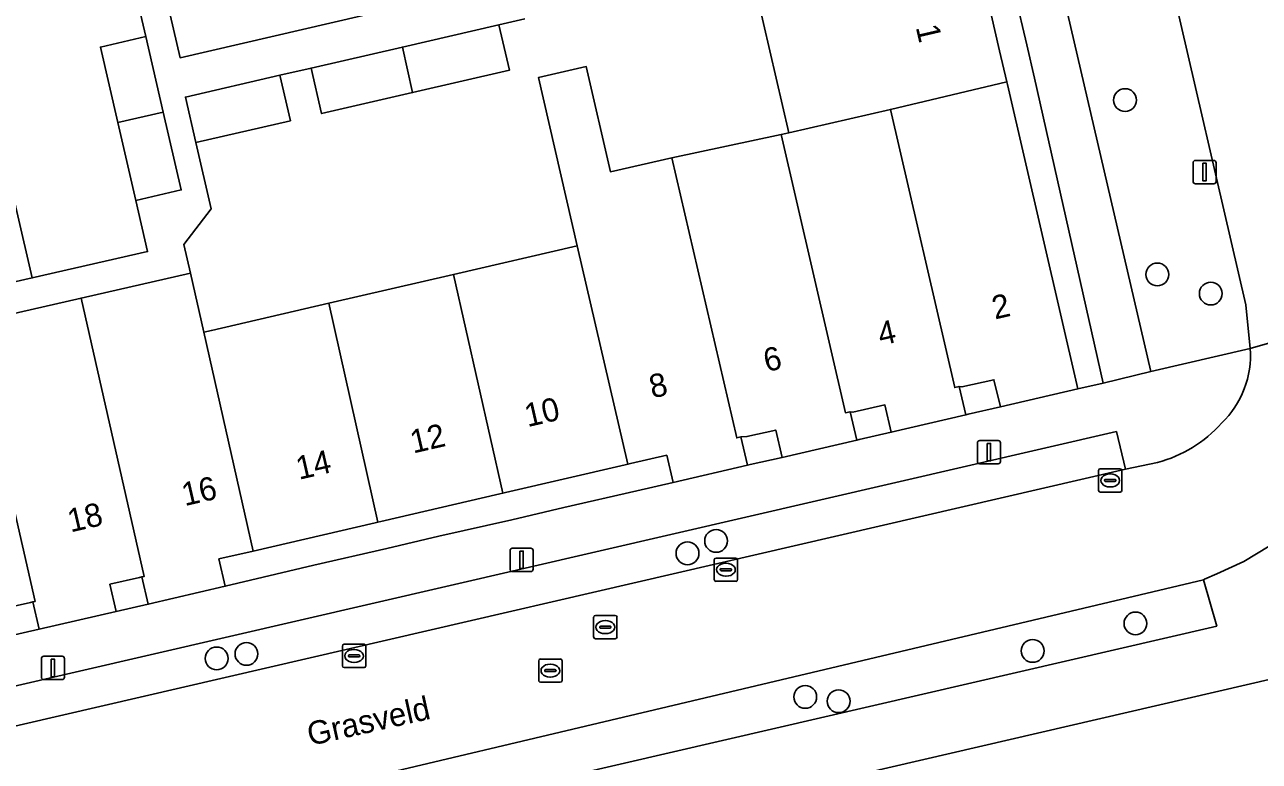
# Model space of a CAD drawing. Extents: x 156412 to 157779, y 382335 to 383768.
# Drawn here: x 157079.5 to 157132.5, y 383035.7 to 383067.3 of the extents above; entities that cross this region are included whole.
import ezdxf

# ---------------------------------------------------------------- set-up
doc = ezdxf.new("R2010")
doc.units = 0
for name, color, linetype in [('IMGEO_Berm_groen', 7, 'Continuous'), ('IMGEO_Boom', 7, 'Continuous'), ('IMGEO_Erf', 7, 'Continuous'), ('IMGEO_Fietspad_gesloten', 7, 'Continuous'), ('IMGEO_Kolk', 7, 'Continuous'), ('IMGEO_Lichtmast', 7, 'Continuous'), ('IMGEO_Openbare_ruimte_label', 7, 'Continuous'), ('IMGEO_Pand', 7, 'Continuous'), ('IMGEO_Pand_nummerreeks', 7, 'Continuous'), ('IMGEO_Parkeervlak_open', 7, 'Continuous'), ('IMGEO_Rijbaan_lokaal_gesloten', 7, 'Continuous'), ('IMGEO_Rioolput', 7, 'Continuous'), ('IMGEO_Voetpad_open', 7, 'Continuous')]:
    doc.layers.add(name, color=color, linetype=linetype)

msp = doc.modelspace()

# ---------------------------------------------------------------- linework, layer by layer
at = {"layer": 'IMGEO_Berm_groen'}
for points in [[(157134.668, 383046.231), (157133.887, 383045.692), (157132.892, 383044.965), (157131.807, 383044.306), (157130.652, 383043.778), (157130.127, 383043.549), (157130.075, 383043.523), (157130.648, 383041.534), (157069.138, 383027.297), (157007.744, 383013.169), (157007.809, 383012.863), (157007.932, 383012.29), (157010.107, 383012.383)], [(157025.431, 383014.337), (157134.445, 383039.6)]]:
    msp.add_lwpolyline(points, dxfattribs=at)
at = {"layer": 'IMGEO_Boom'}
for centre in [(157126.715, 383064.105), (157128.1, 383056.623), (157130.392, 383055.803), (157109.175, 383045.19), (157107.948, 383044.657), (157127.162, 383041.65), (157087.753, 383040.15), (157089.032, 383040.343), (157122.751, 383040.471), (157112.998, 383038.498), (157114.43, 383038.311)]:
    msp.add_circle(centre, 0.489, dxfattribs=at)
at = {"layer": 'IMGEO_Erf'}
for points in [[(157081.536, 383071.716), (157083.485, 383072.166), (157083.048, 383074.056), (157081.1, 383073.606), (157080.321, 383076.978), (157082.27, 383077.428), (157081.833, 383079.318), (157079.884, 383078.868), (157079.108, 383082.229), (157078.615, 383084.365), (157073.664, 383083.227), (157074.917, 383077.801), (157076.136, 383072.524), (157077.35, 383067.268), (157078.569, 383061.991), (157079.843, 383056.475), (157084.79, 383057.602), (157084.289, 383059.8), (157083.518, 383063.14), (157082.77, 383066.377), (157084.718, 383066.827), (157084.264, 383068.795), (157082.315, 383068.345)], [(157096.333, 383069.868), (157095.207, 383070.722), (157094.191, 383071.387), (157092.764, 383072.076), (157091.435, 383072.551), (157090.109, 383072.947), (157088.694, 383073.313), (157087.342, 383073.49), (157085.915, 383073.392), (157084.517, 383073.131), (157086.183, 383065.921), (157096.684, 383068.348)], [(157122.83, 383065.047), (157122.505, 383066.482), (157122.009, 383068.614), (157121.627, 383070.301), (157120.455, 383070.031), (157121.337, 383066.213), (157121.642, 383064.895), (157121.669, 383064.778), (157124.687, 383051.714), (157125.781, 383051.965)], [(157119.6, 383051.817), (157119.883, 383050.602), (157119.992, 383050.628), (157121.366, 383050.939), (157121.094, 383052.108), (157119.72, 383051.797)], [(157114.922, 383050.732), (157115.204, 383049.517), (157115.314, 383049.543), (157116.688, 383049.854), (157116.416, 383051.023), (157115.042, 383050.712)], [(157110.237, 383049.652), (157110.52, 383048.438), (157110.629, 383048.463), (157112.003, 383048.774), (157111.731, 383049.943), (157110.5, 383049.665)], [(157102.646, 383046.626), (157105.773, 383047.34), (157107.328, 383047.699), (157107.056, 383048.868), (157105.505, 383048.509), (157105.393, 383048.483), (157105.271, 383048.454), (157100.14, 383047.266), (157100.027, 383047.24), (157099.906, 383047.212), (157094.788, 383046.026), (157094.67, 383045.999), (157094.555, 383045.972), (157089.314, 383044.758), (157087.847, 383044.418), (157088.119, 383043.249), (157091.927, 383044.155), (157095.054, 383044.869), (157097.281, 383045.388), (157100.408, 383046.102)], [(157084.82, 383042.474), (157084.548, 383043.643), (157084.438, 383043.618), (157083.174, 383043.332), (157083.446, 383042.163)], [(157080.146, 383041.405), (157079.874, 383042.574), (157079.764, 383042.549), (157078.5, 383042.263), (157078.772, 383041.094)]]:
    msp.add_lwpolyline(points, close=True, dxfattribs=at)
msp.add_lwpolyline([(157100.973, 383067.593), (157099.862, 383067.338), (157100.312, 383065.389), (157096.157, 383064.429), (157092.254, 383063.528), (157091.804, 383065.477), (157090.469, 383065.168), (157090.919, 383063.22), (157086.866, 383062.284), (157087.522, 383059.443), (157086.344, 383057.906), (157086.628, 383056.677), (157087.198, 383054.149), (157087.526, 383054.225), (157092.562, 383055.388), (157097.914, 383056.625), (157103.213, 383057.849), (157101.555, 383065.071), (157103.602, 383065.544), (157104.644, 383061.03), (157107.279, 383061.635), (157111.965, 383062.622), (157112.289, 383062.697), (157110.931, 383068.575)], dxfattribs=at)
at = {"layer": 'IMGEO_Fietspad_gesloten'}
msp.add_lwpolyline([(157134.445, 383039.6), (157025.431, 383014.337)], dxfattribs=at)
at = {"layer": 'IMGEO_Kolk'}
for p, q in [((157125.579, 383047.36), (157125.579, 383048.212)), ((157125.654, 383048.286), (157126.506, 383048.286)), ((157126.067, 383048.066), (157126.092, 383048.066)), ((157126.58, 383048.212), (157126.58, 383047.36)), ((157125.838, 383047.78), (157125.838, 383047.792)), ((157126.276, 383047.743), (157125.878, 383047.743)), ((157125.881, 383047.829), (157126.279, 383047.829)), ((157126.09, 383047.506), (157126.065, 383047.506)), ((157126.322, 383047.792), (157126.322, 383047.78)), ((157126.506, 383047.286), (157125.654, 383047.286)), ((157109.097, 383043.531), (157109.097, 383044.383)), ((157109.172, 383044.457), (157110.024, 383044.457)), ((157110.098, 383044.383), (157110.098, 383043.531)), ((157109.356, 383043.951), (157109.356, 383043.963)), ((157109.794, 383043.914), (157109.396, 383043.914)), ((157109.399, 383044), (157109.797, 383044)), ((157109.585, 383044.237), (157109.61, 383044.237)), ((157109.84, 383043.963), (157109.84, 383043.951)), ((157110.024, 383043.457), (157109.172, 383043.457)), ((157109.608, 383043.677), (157109.583, 383043.677)), ((157093.146, 383039.828), (157093.146, 383040.68)), ((157093.221, 383040.754), (157094.073, 383040.754)), ((157094.147, 383040.68), (157094.147, 383039.828)), ((157093.405, 383040.248), (157093.405, 383040.26)), ((157093.843, 383040.211), (157093.445, 383040.211)), ((157093.448, 383040.297), (157093.846, 383040.297)), ((157093.634, 383040.534), (157093.659, 383040.534)), ((157093.889, 383040.26), (157093.889, 383040.248)), ((157094.073, 383039.754), (157093.221, 383039.754)), ((157093.657, 383039.974), (157093.632, 383039.974))]:
    msp.add_line(p, q, dxfattribs=at)
for points in [[(157125.579, 383047.36), (157125.579, 383048.212)], [(157125.654, 383048.286), (157126.506, 383048.286)], [(157126.58, 383048.212), (157126.58, 383047.36)], [(157126.506, 383047.286), (157125.654, 383047.286)], [(157109.097, 383043.531), (157109.097, 383044.383)], [(157109.172, 383044.457), (157110.024, 383044.457)], [(157110.098, 383044.383), (157110.098, 383043.531)], [(157110.024, 383043.457), (157109.172, 383043.457)], [(157093.146, 383039.828), (157093.146, 383040.68)], [(157093.221, 383040.754), (157094.073, 383040.754)], [(157094.147, 383040.68), (157094.147, 383039.828)], [(157094.073, 383039.754), (157093.221, 383039.754)]]:
    msp.add_lwpolyline(points, dxfattribs=at)
for centre, radius, start, end in [((157125.656, 383048.21), 0.0765, 91.552, 178.448), ((157125.656, 383048.21), 0.0765, 91.552, 178.448), ((157126.504, 383048.21), 0.0765, 1.552, 88.448), ((157126.504, 383048.21), 0.0765, 1.552, 88.448), ((157125.878, 383047.789), 0.0403, 85.8775, 175.7526), ((157125.875, 383047.779), 0.0366, 178.938, 274.7102), ((157126.279, 383047.786), 0.043, 264.8664, 352.4533), ((157126.283, 383047.791), 0.0386, 1.7309, 96.639), ((157125.656, 383047.362), 0.0765, 181.552, 268.448), ((157125.656, 383047.362), 0.0765, 181.552, 268.448), ((157126.504, 383047.362), 0.0765, 271.552, 358.448), ((157126.504, 383047.362), 0.0765, 271.552, 358.448), ((157109.174, 383044.381), 0.0765, 91.552, 178.448), ((157109.174, 383044.381), 0.0765, 91.552, 178.448), ((157110.022, 383044.381), 0.0765, 1.552, 88.448), ((157110.022, 383044.381), 0.0765, 1.552, 88.448), ((157109.396, 383043.96), 0.0403, 85.8775, 175.7526), ((157109.393, 383043.95), 0.0366, 178.938, 274.7102), ((157109.797, 383043.957), 0.043, 264.8664, 352.4533), ((157109.801, 383043.962), 0.0386, 1.7309, 96.639), ((157109.174, 383043.533), 0.0765, 181.552, 268.448), ((157109.174, 383043.533), 0.0765, 181.552, 268.448), ((157110.022, 383043.533), 0.0765, 271.552, 358.448), ((157110.022, 383043.533), 0.0765, 271.552, 358.448), ((157093.223, 383040.678), 0.0765, 91.552, 178.448), ((157093.223, 383040.678), 0.0765, 91.552, 178.448), ((157094.071, 383040.678), 0.0765, 1.552, 88.448), ((157094.071, 383040.678), 0.0765, 1.552, 88.448), ((157093.445, 383040.257), 0.0403, 85.8775, 175.7526), ((157093.442, 383040.247), 0.0366, 178.938, 274.7102), ((157093.846, 383040.254), 0.043, 264.8664, 352.4533), ((157093.85, 383040.259), 0.0386, 1.7309, 96.639), ((157093.223, 383039.83), 0.0765, 181.552, 268.448), ((157093.223, 383039.83), 0.0765, 181.552, 268.448), ((157094.071, 383039.83), 0.0765, 271.552, 358.448), ((157094.071, 383039.83), 0.0765, 271.552, 358.448)]:
    msp.add_arc(centre, radius, start, end, dxfattribs=at)
for centre, major_axis, ratio, start_param, end_param in [((157126.066, 383047.786), (-0.387, 0.002), 0.722429, 4.712389, 7.853982), ((157126.091, 383047.786), (-0.39, 0.002), 0.717154, 1.570796, 4.712389), ((157109.584, 383043.957), (-0.387, 0.002), 0.722429, 4.712389, 7.853982), ((157109.609, 383043.957), (-0.39, 0.002), 0.717154, 1.570796, 4.712389), ((157093.633, 383040.254), (-0.387, 0.002), 0.722429, 4.712389, 7.853982), ((157093.658, 383040.254), (-0.39, 0.002), 0.717154, 1.570796, 4.712389)]:
    msp.add_ellipse(centre, major_axis=major_axis, ratio=ratio, start_param=start_param, end_param=end_param, dxfattribs=at)
at = {"layer": 'IMGEO_Lichtmast'}
for p, q in [((157129.631, 383060.617), (157129.631, 383061.417)), ((157129.631, 383061.417), (157129.631, 383060.617)), ((157129.731, 383061.517), (157130.521, 383061.517)), ((157130.521, 383061.517), (157129.731, 383061.517)), ((157130.621, 383061.417), (157130.621, 383060.617)), ((157130.621, 383060.617), (157130.621, 383061.417)), ((157130.521, 383060.517), (157129.731, 383060.517)), ((157129.731, 383060.517), (157130.521, 383060.517)), ((157120.38, 383048.598), (157120.38, 383049.398)), ((157120.38, 383049.398), (157120.38, 383048.598)), ((157120.48, 383049.498), (157121.27, 383049.498)), ((157121.27, 383049.498), (157120.48, 383049.498)), ((157121.37, 383049.398), (157121.37, 383048.598)), ((157121.37, 383048.598), (157121.37, 383049.398)), ((157121.27, 383048.498), (157120.48, 383048.498)), ((157120.48, 383048.498), (157121.27, 383048.498)), ((157100.435, 383044.877), (157101.225, 383044.877)), ((157101.225, 383044.877), (157100.435, 383044.877)), ((157100.335, 383043.977), (157100.335, 383044.777)), ((157100.335, 383044.777), (157100.335, 383043.977)), ((157101.325, 383044.777), (157101.325, 383043.977)), ((157101.325, 383043.977), (157101.325, 383044.777)), ((157101.225, 383043.877), (157100.435, 383043.877)), ((157100.435, 383043.877), (157101.225, 383043.877)), ((157080.235, 383039.34), (157080.235, 383040.14)), ((157080.235, 383040.14), (157080.235, 383039.34)), ((157080.335, 383040.24), (157081.125, 383040.24)), ((157081.125, 383040.24), (157080.335, 383040.24)), ((157081.225, 383040.14), (157081.225, 383039.34)), ((157081.225, 383039.34), (157081.225, 383040.14)), ((157081.125, 383039.24), (157080.335, 383039.24)), ((157080.335, 383039.24), (157081.125, 383039.24))]:
    msp.add_line(p, q, dxfattribs=at)
for points in [[(157130.051, 383061.392), (157130.201, 383061.392), (157130.201, 383060.642), (157130.051, 383060.642), (157130.051, 383061.392)], [(157120.8, 383049.373), (157120.95, 383049.373), (157120.95, 383048.623), (157120.8, 383048.623), (157120.8, 383049.373)], [(157100.755, 383044.752), (157100.905, 383044.752), (157100.905, 383044.002), (157100.755, 383044.002), (157100.755, 383044.752)], [(157080.655, 383040.115), (157080.805, 383040.115), (157080.805, 383039.365), (157080.655, 383039.365), (157080.655, 383040.115)]]:
    msp.add_lwpolyline(points, dxfattribs=at)
for centre, start, end in [((157129.731, 383061.417), 90, 180), ((157129.731, 383061.417), 90, 180), ((157130.521, 383061.417), 0, 90), ((157130.521, 383061.417), 360, 90), ((157129.731, 383060.617), 180, 270), ((157129.731, 383060.617), 180, 270), ((157130.521, 383060.617), 270, 0), ((157130.521, 383060.617), 270, 0), ((157120.48, 383049.398), 90, 180), ((157120.48, 383049.398), 90, 180), ((157121.27, 383049.398), 0, 90), ((157121.27, 383049.398), 360, 90), ((157120.48, 383048.598), 180, 270), ((157120.48, 383048.598), 180, 270), ((157121.27, 383048.598), 270, 0), ((157121.27, 383048.598), 270, 0), ((157100.435, 383044.777), 90, 180), ((157100.435, 383044.777), 90, 180), ((157101.225, 383044.777), 0, 90), ((157101.225, 383044.777), 360, 90), ((157100.435, 383043.977), 180, 270), ((157100.435, 383043.977), 180, 270), ((157101.225, 383043.977), 270, 0), ((157101.225, 383043.977), 270, 0), ((157080.335, 383040.14), 90, 180), ((157080.335, 383040.14), 90, 180), ((157081.125, 383040.14), 0, 90), ((157081.125, 383040.14), 360, 90), ((157080.335, 383039.34), 180, 270), ((157080.335, 383039.34), 180, 270), ((157081.125, 383039.34), 270, 0), ((157081.125, 383039.34), 270, 0)]:
    msp.add_arc(centre, 0.1, start, end, dxfattribs=at)
at = {"layer": 'IMGEO_Pand'}
for points in [[(157120.455, 383070.031), (157121.627, 383070.301), (157121.458, 383071.004), (157120.292, 383070.735), (157110.931, 383068.575), (157112.289, 383062.697), (157116.65, 383063.705), (157121.642, 383064.895), (157121.337, 383066.213)], [(157096.157, 383064.429), (157100.312, 383065.389), (157099.862, 383067.338), (157095.718, 383066.381)], [(157085.466, 383063.591), (157084.718, 383066.827), (157082.77, 383066.377), (157083.518, 383063.14)], [(157096.157, 383064.429), (157095.718, 383066.381), (157091.804, 383065.477), (157092.254, 383063.528)], [(157107.279, 383061.635), (157104.644, 383061.03), (157103.602, 383065.544), (157101.555, 383065.071), (157103.213, 383057.849), (157105.393, 383048.483), (157105.505, 383048.509), (157107.056, 383048.868), (157107.328, 383047.699), (157110.52, 383048.438), (157110.237, 383049.652), (157110.057, 383049.611)], [(157086.866, 383062.284), (157090.919, 383063.22), (157090.469, 383065.168), (157086.416, 383064.232)], [(157121.642, 383064.895), (157116.65, 383063.705), (157119.408, 383051.773), (157119.6, 383051.817), (157119.72, 383051.797), (157121.094, 383052.108), (157121.366, 383050.939), (157124.687, 383051.714), (157121.669, 383064.778)], [(157085.466, 383063.591), (157083.518, 383063.14), (157084.289, 383059.8), (157086.238, 383060.25)], [(157116.65, 383063.705), (157112.289, 383062.697), (157111.965, 383062.622), (157114.723, 383050.69), (157114.922, 383050.732), (157115.042, 383050.712), (157116.416, 383051.023), (157116.688, 383049.854), (157119.883, 383050.602), (157119.6, 383051.817), (157119.408, 383051.773)], [(157111.965, 383062.622), (157107.279, 383061.635), (157110.057, 383049.611), (157110.237, 383049.652), (157110.5, 383049.665), (157111.731, 383049.943), (157112.003, 383048.774), (157115.204, 383049.517), (157114.922, 383050.732), (157114.723, 383050.69)], [(157078.569, 383061.991), (157078.459, 383061.966), (157069.103, 383059.831), (157070.376, 383054.319), (157079.843, 383056.475)], [(157097.914, 383056.625), (157100.027, 383047.24), (157100.14, 383047.266), (157105.271, 383048.454), (157105.393, 383048.483), (157103.213, 383057.849)], [(157087.198, 383054.149), (157086.628, 383056.677), (157081.935, 383055.608), (157084.642, 383043.664), (157084.548, 383043.643), (157084.82, 383042.474), (157088.119, 383043.249), (157087.847, 383044.418), (157089.314, 383044.758)], [(157092.562, 383055.388), (157094.67, 383045.999), (157094.788, 383046.026), (157099.906, 383047.212), (157100.027, 383047.24), (157097.914, 383056.625)], [(157081.935, 383055.608), (157077.242, 383054.538), (157079.965, 383042.595), (157079.874, 383042.574), (157080.146, 383041.405), (157083.446, 383042.163), (157083.174, 383043.332), (157084.438, 383043.618), (157084.548, 383043.643), (157084.642, 383043.664)], [(157092.562, 383055.388), (157087.526, 383054.225), (157087.198, 383054.149), (157089.314, 383044.758), (157094.555, 383045.972), (157094.67, 383045.999)], [(157077.242, 383054.538), (157072.55, 383053.468), (157075.289, 383041.518), (157075.184, 383041.494), (157075.456, 383040.325), (157078.772, 383041.094), (157078.5, 383042.263), (157079.764, 383042.549), (157079.874, 383042.574), (157079.965, 383042.595)]]:
    msp.add_lwpolyline(points, close=True, dxfattribs=at)
at = {"layer": 'IMGEO_Parkeervlak_open'}
for points in [[(157132.085, 383053.45), (157131.9, 383055.324), (157128.476, 383070.091), (157123.964, 383069.082), (157127.817, 383052.456)], [(157126.734, 383048.265), (157126.347, 383049.879), (157075.416, 383038.117), (157075.802, 383036.486)], [(157130.648, 383041.534), (157130.075, 383043.523), (157068.115, 383028.853), (157007.386, 383014.842), (157007.744, 383013.169), (157069.138, 383027.297)]]:
    msp.add_lwpolyline(points, close=True, dxfattribs=at)
at = {"layer": 'IMGEO_Rijbaan_lokaal_gesloten'}
for points in [[(157119.112, 383110.259), (157119.476, 383108.97), (157119.956, 383106.916), (157125.491, 383082.901), (157125.887, 383081.268), (157128.17, 383071.421), (157128.476, 383070.091), (157131.9, 383055.324), (157132.085, 383053.45), (157137.378, 383054.97), (157137.267, 383055.438), (157130.978, 383082.753), (157129.615, 383088.649), (157128.092, 383095.231), (157119.878, 383130.671), (157117.193, 383142.295), (157111.943, 383165.02)], [(157137.502, 383054.451), (157137.378, 383054.97), (157132.085, 383053.45)], [(157128.107, 383048.559), (157126.734, 383048.265), (157075.802, 383036.486), (157075.875, 383036.143), (157075.126, 383035.957), (157073.753, 383035.739)], [(157130.075, 383043.523), (157130.127, 383043.549), (157130.652, 383043.778), (157131.807, 383044.306), (157132.892, 383044.965), (157133.887, 383045.692), (157134.668, 383046.231)], [(157007.077, 383015.137), (157007.312, 383015.191), (157007.386, 383014.842), (157068.115, 383028.853), (157130.075, 383043.523)]]:
    msp.add_lwpolyline(points, dxfattribs=at)
for centre, radius, start, end in [((157128.063, 383053.156), 4.032, 313.8332, 4.1829), ((157126.719, 383053.902), 5.52, 284.5633, 318.54)]:
    msp.add_arc(centre, radius, start, end, dxfattribs=at)
at = {"layer": 'IMGEO_Rioolput'}
for p, q in [((157103.923, 383041.066), (157103.923, 383041.918)), ((157103.998, 383041.992), (157104.85, 383041.992)), ((157104.411, 383041.772), (157104.436, 383041.772)), ((157104.924, 383041.918), (157104.924, 383041.066)), ((157104.182, 383041.486), (157104.182, 383041.498)), ((157104.62, 383041.449), (157104.222, 383041.449)), ((157104.225, 383041.535), (157104.623, 383041.535)), ((157104.434, 383041.212), (157104.409, 383041.212)), ((157104.666, 383041.498), (157104.666, 383041.486)), ((157104.85, 383040.992), (157103.998, 383040.992)), ((157101.565, 383039.198), (157101.565, 383040.05)), ((157101.64, 383040.124), (157102.492, 383040.124)), ((157102.566, 383040.05), (157102.566, 383039.198)), ((157101.824, 383039.618), (157101.824, 383039.63)), ((157102.262, 383039.581), (157101.864, 383039.581)), ((157101.867, 383039.667), (157102.265, 383039.667)), ((157102.053, 383039.904), (157102.078, 383039.904)), ((157102.308, 383039.63), (157102.308, 383039.618)), ((157102.492, 383039.124), (157101.64, 383039.124)), ((157102.076, 383039.344), (157102.051, 383039.344))]:
    msp.add_line(p, q, dxfattribs=at)
for points in [[(157103.923, 383041.066), (157103.923, 383041.918)], [(157103.998, 383041.992), (157104.85, 383041.992)], [(157104.924, 383041.918), (157104.924, 383041.066)], [(157104.85, 383040.992), (157103.998, 383040.992)], [(157101.565, 383039.198), (157101.565, 383040.05)], [(157101.64, 383040.124), (157102.492, 383040.124)], [(157102.566, 383040.05), (157102.566, 383039.198)], [(157102.492, 383039.124), (157101.64, 383039.124)]]:
    msp.add_lwpolyline(points, dxfattribs=at)
for centre, radius, start, end in [((157104, 383041.916), 0.0765, 91.552, 178.448), ((157104, 383041.916), 0.0765, 91.552, 178.448), ((157104.848, 383041.916), 0.0765, 1.552, 88.448), ((157104.848, 383041.916), 0.0765, 1.552, 88.448), ((157104.222, 383041.495), 0.0403, 85.8775, 175.7526), ((157104.219, 383041.485), 0.0366, 178.938, 274.7102), ((157104.623, 383041.492), 0.043, 264.8664, 352.4533), ((157104.627, 383041.497), 0.0386, 1.7309, 96.639), ((157104, 383041.068), 0.0765, 181.552, 268.448), ((157104, 383041.068), 0.0765, 181.552, 268.448), ((157104.848, 383041.068), 0.0765, 271.552, 358.448), ((157104.848, 383041.068), 0.0765, 271.552, 358.448), ((157101.642, 383040.048), 0.0765, 91.552, 178.448), ((157101.642, 383040.048), 0.0765, 91.552, 178.448), ((157102.49, 383040.048), 0.0765, 1.552, 88.448), ((157102.49, 383040.048), 0.0765, 1.552, 88.448), ((157101.864, 383039.627), 0.0403, 85.8775, 175.7526), ((157101.861, 383039.617), 0.0366, 178.938, 274.7102), ((157102.265, 383039.624), 0.043, 264.8664, 352.4533), ((157102.269, 383039.629), 0.0386, 1.7309, 96.639), ((157101.642, 383039.2), 0.0765, 181.552, 268.448), ((157101.642, 383039.2), 0.0765, 181.552, 268.448), ((157102.49, 383039.2), 0.0765, 271.552, 358.448), ((157102.49, 383039.2), 0.0765, 271.552, 358.448)]:
    msp.add_arc(centre, radius, start, end, dxfattribs=at)
for centre, major_axis, ratio, start_param, end_param in [((157104.41, 383041.492), (-0.387, 0.002), 0.722429, 4.712389, 7.853982), ((157104.435, 383041.492), (-0.39, 0.002), 0.717154, 1.570796, 4.712389), ((157102.052, 383039.624), (-0.387, 0.002), 0.722429, 4.712389, 7.853982), ((157102.077, 383039.624), (-0.39, 0.002), 0.717154, 1.570796, 4.712389)]:
    msp.add_ellipse(centre, major_axis=major_axis, ratio=ratio, start_param=start_param, end_param=end_param, dxfattribs=at)
at = {"layer": 'IMGEO_Voetpad_open'}
msp.add_lwpolyline([(157091.435, 383072.551), (157092.764, 383072.076), (157094.191, 383071.387), (157095.207, 383070.722), (157096.333, 383069.868), (157096.684, 383068.348), (157086.183, 383065.921), (157084.517, 383073.131), (157085.915, 383073.392), (157087.342, 383073.49), (157088.694, 383073.313), (157090.109, 383072.947)], close=True, dxfattribs=at)
for points in [[(157084.264, 383068.795), (157084.718, 383066.827), (157085.466, 383063.591), (157086.238, 383060.25), (157084.289, 383059.8), (157084.79, 383057.602), (157079.843, 383056.475), (157070.376, 383054.319), (157067.467, 383053.653), (157067.762, 383052.377), (157072.55, 383053.468), (157077.242, 383054.538), (157081.935, 383055.608), (157086.628, 383056.677), (157086.344, 383057.906), (157087.522, 383059.443), (157086.866, 383062.284), (157086.416, 383064.232), (157090.469, 383065.168), (157091.804, 383065.477), (157095.718, 383066.381), (157099.862, 383067.338), (157100.973, 383067.593)], [(157122.009, 383068.614), (157122.505, 383066.482), (157122.83, 383065.047), (157125.781, 383051.965), (157127.817, 383052.456), (157123.964, 383069.082)], [(157132.085, 383053.45), (157127.817, 383052.456), (157125.781, 383051.965), (157124.687, 383051.714), (157121.366, 383050.939), (157119.992, 383050.628), (157119.883, 383050.602), (157116.688, 383049.854), (157115.314, 383049.543), (157115.204, 383049.517), (157112.003, 383048.774), (157110.629, 383048.463), (157110.52, 383048.438), (157107.328, 383047.699), (157105.773, 383047.34), (157102.646, 383046.626), (157100.408, 383046.102), (157097.281, 383045.388), (157095.054, 383044.869), (157091.927, 383044.155), (157088.119, 383043.249), (157084.82, 383042.474), (157083.446, 383042.163), (157080.146, 383041.405), (157078.772, 383041.094)], [(157073.753, 383035.739), (157075.126, 383035.957), (157075.875, 383036.143), (157075.802, 383036.486), (157075.416, 383038.117), (157126.347, 383049.879)], [(157126.347, 383049.879), (157126.734, 383048.265), (157128.107, 383048.559)]]:
    msp.add_lwpolyline(points, dxfattribs=at)
for centre, radius, start, end in [((157128.063, 383053.156), 4.032, 313.8332, 4.1829), ((157126.719, 383053.902), 5.52, 284.5633, 318.54)]:
    msp.add_arc(centre, radius, start, end, dxfattribs=at)

# ---------------------------------------------------------------- texts
at = {"layer": 'IMGEO_Openbare_ruimte_label'}
msp.add_text('Grasveld', height=1, rotation=12.6469, dxfattribs=at).set_placement((157091.762, 383036.394))
at = {"layer": 'IMGEO_Pand_nummerreeks'}
for s, rotation, p in [('1', 283.0059, (157117.734, 383067.237)), ('2', 12.9775, (157121.135, 383054.689)), ('4', 12.9775, (157116.237, 383053.561)), ('6', 12.9775, (157111.336, 383052.431)), ('8', 12.9785, (157106.439, 383051.303)), ('10', 12.9785, (157101.089, 383050.07)), ('12', 12.9785, (157096.183, 383048.939)), ('14', 12.9775, (157091.285, 383047.81)), ('16', 12.9775, (157086.384, 383046.68)), ('18', 12.9775, (157081.487, 383045.552))]:
    msp.add_text(s, height=1, rotation=rotation, dxfattribs=at).set_placement(p)

doc.saveas('drawing.dxf')
